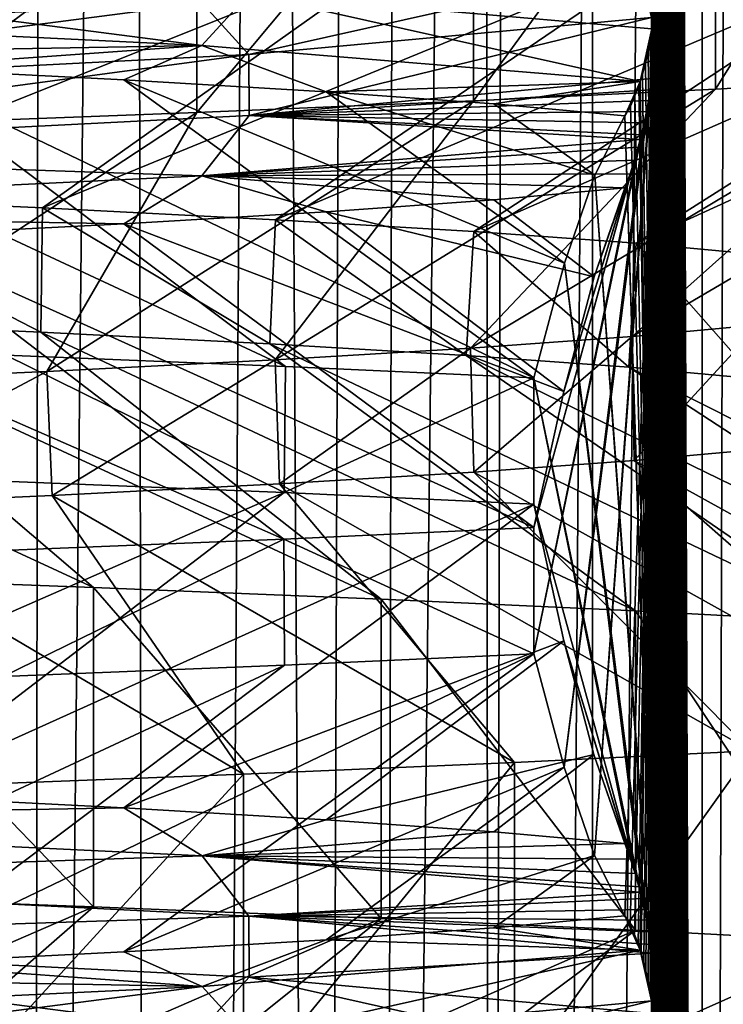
# Model space of a CAD drawing. Header units: millimetres. Extents: x -39 to 39, y -2 to 145.
# Tile 445 of 656: x 11.56 to 12.99, y 46.02 to 48.02. Entities that reach past the tile are written whole.
import ezdxf

# ---------------------------------------------------------------- set-up
doc = ezdxf.new("R2010")
doc.units = ezdxf.units.MM
doc.header["$LTSCALE"] = 65.185185
for name, color, linetype in [('12', 7, 'CONTINUOUS'), ('158', 7, 'CONTINUOUS'), ('159', 7, 'CONTINUOUS'), ('16', 7, 'CONTINUOUS'), ('178', 7, 'CONTINUOUS'), ('460', 7, 'CONTINUOUS'), ('49', 7, 'CONTINUOUS'), ('528', 7, 'CONTINUOUS'), ('529', 7, 'CONTINUOUS'), ('53', 7, 'CONTINUOUS'), ('621', 7, 'CONTINUOUS'), ('622', 7, 'CONTINUOUS'), ('623', 7, 'CONTINUOUS'), ('75', 7, 'CONTINUOUS'), ('83', 7, 'CONTINUOUS')]:
    doc.layers.add(name, color=color, linetype=linetype)

msp = doc.modelspace()

# ---------------------------------------------------------------- linework, layer by layer
at = {"layer": '12', "color": 7, "linetype": 'Continuous'}
for points in [[(11.6881, 121, 12.475), (10.8427, 121, 13.2165), (11.4562, 38.299, 12.2963), (11.6881, 121, 12.475)], [(11.216, 38.2987, -12.5158), (11.6796, 121, -12.483), (11.5869, 38.299, -12.1732), (11.216, 38.2987, -12.5158)], [(11.8202, 38.299, 11.9468), (11.6881, 121, 12.475), (11.4562, 38.299, 12.2963), (11.8202, 38.299, 11.9468)], [(11.6796, 121, -12.483), (12.475, 121, -11.6881), (11.5869, 38.299, -12.1732), (11.6796, 121, -12.483)], [(11.5869, 38.299, -12.1732), (12.475, 121, -11.6881), (11.9473, 38.299, -11.8197), (11.5869, 38.299, -12.1732)], [(12.483, 121, 11.6796), (11.6881, 121, 12.475), (12.1735, 38.299, 11.5866), (12.483, 121, 11.6796)], [(12.1735, 38.299, 11.5866), (11.6881, 121, 12.475), (11.8202, 38.299, 11.9468), (12.1735, 38.299, 11.5866)], [(11.9473, 38.299, -11.8197), (12.475, 121, -11.6881), (12.297, 38.299, -11.4554), (11.9473, 38.299, -11.8197)], [(12.5158, 38.2987, 11.216), (12.483, 121, 11.6796), (12.1735, 38.299, 11.5866), (12.5158, 38.2987, 11.216)], [(12.475, 121, -11.6881), (13.2165, 121, -10.8427), (12.297, 38.299, -11.4554), (12.475, 121, -11.6881)], [(12.297, 38.299, -11.4554), (13.2165, 121, -10.8427), (12.6355, 38.299, -11.0809), (12.297, 38.299, -11.4554)], [(12.6355, 38.299, -11.0809), (13.2165, 121, -10.8427), (12.9627, 38.299, -10.6964), (12.6355, 38.299, -11.0809)], [(12.9627, 38.299, -10.6964), (13.2165, 121, -10.8427), (13.2781, 38.299, -10.3022), (12.9627, 38.299, -10.6964)]]:
    msp.add_3dface(points, dxfattribs=at)
at = {"layer": '158', "color": 7, "linetype": 'Continuous'}
for points in [[(11.0748, 47.4082, -7.5438), (10.4857, 47.4318, -8.3432), (11.711, 46.8655, -8.2931), (11.0748, 47.4082, -7.5438)], [(11.711, 46.8655, -8.2931), (10.4857, 47.4318, -8.3432), (11.0598, 46.8893, -9.1435), (11.711, 46.8655, -8.2931)], [(11.604, 47.3846, -6.7013), (11.0748, 47.4082, -7.5438), (12.2969, 46.8418, -7.3965), (11.604, 47.3846, -6.7013)], [(12.2969, 46.8418, -7.3965), (11.0748, 47.4082, -7.5438), (11.711, 46.8655, -8.2931), (12.2969, 46.8418, -7.3965)], [(12.0698, 47.3609, -5.8207), (11.604, 47.3846, -6.7013), (12.8144, 46.818, -6.4587), (12.0698, 47.3609, -5.8207)], [(12.8144, 46.818, -6.4587), (11.604, 47.3846, -6.7013), (12.2969, 46.8418, -7.3965), (12.8144, 46.818, -6.4587)], [(12.4697, 47.3372, -4.9059), (12.0698, 47.3609, -5.8207), (13.2604, 46.7942, -5.4849), (12.4697, 47.3372, -4.9059)], [(13.2604, 46.7942, -5.4849), (12.0698, 47.3609, -5.8207), (12.8144, 46.818, -6.4587), (13.2604, 46.7942, -5.4849)], [(12.8005, 47.3134, -3.9633), (12.4697, 47.3372, -4.9059), (13.6326, 46.7705, -4.4806), (12.8005, 47.3134, -3.9633)], [(13.6326, 46.7705, -4.4806), (12.4697, 47.3372, -4.9059), (13.2604, 46.7942, -5.4849), (13.6326, 46.7705, -4.4806)], [(13.0593, 47.2898, -3.0023), (12.8005, 47.3134, -3.9633), (13.9288, 46.7467, -3.4512), (13.0593, 47.2898, -3.0023)], [(13.9288, 46.7467, -3.4512), (12.8005, 47.3134, -3.9633), (13.6326, 46.7705, -4.4806), (13.9288, 46.7467, -3.4512)], [(12.8113, 47.1232, 3.9281), (13.0676, 47.1468, 2.9661), (13.7923, 46.5803, 3.9618), (12.8113, 47.1232, 3.9281)], [(12.4853, 47.0996, 4.8659), (12.8113, 47.1232, 3.9281), (13.4583, 46.5566, 4.9795), (12.4853, 47.0996, 4.8659)], [(13.4583, 46.5566, 4.9795), (12.8113, 47.1232, 3.9281), (13.7923, 46.5803, 3.9618), (13.4583, 46.5566, 4.9795)], [(12.09, 47.0759, 5.7785), (12.4853, 47.0996, 4.8659), (13.0494, 46.5328, 5.9695), (12.09, 47.0759, 5.7785)], [(13.0494, 46.5328, 5.9695), (12.4853, 47.0996, 4.8659), (13.4583, 46.5566, 4.9795), (13.0494, 46.5328, 5.9695)], [(11.6272, 47.0523, 6.6609), (12.09, 47.0759, 5.7785), (12.5678, 46.5091, 6.9262), (11.6272, 47.0523, 6.6609)], [(12.5678, 46.5091, 6.9262), (12.09, 47.0759, 5.7785), (13.0494, 46.5328, 5.9695), (12.5678, 46.5091, 6.9262)], [(11.0951, 47.0284, 7.5139), (11.6272, 47.0523, 6.6609), (12.0162, 46.4853, 7.8443), (11.0951, 47.0284, 7.5139)], [(12.0162, 46.4853, 7.8443), (11.6272, 47.0523, 6.6609), (12.5678, 46.5091, 6.9262), (12.0162, 46.4853, 7.8443)], [(11.3977, 46.4615, 8.7187), (11.0951, 47.0284, 7.5139), (12.0162, 46.4853, 7.8443), (11.3977, 46.4615, 8.7187)]]:
    msp.add_3dface(points, dxfattribs=at)
at = {"layer": '159', "color": 7, "linetype": 'Continuous'}
for points in [[(10.465, 47.6856, -8.3692), (11.8092, 48.2117, -8.1526), (11.1682, 48.2355, -9.0107), (10.465, 47.6856, -8.3692)], [(10.465, 47.6856, -8.3692), (11.0669, 47.6616, -7.5554), (11.8092, 48.2117, -8.1526), (10.465, 47.6856, -8.3692)], [(11.0669, 47.6616, -7.5554), (12.3844, 48.1879, -7.2491), (11.8092, 48.2117, -8.1526), (11.0669, 47.6616, -7.5554)], [(11.0669, 47.6616, -7.5554), (11.6078, 47.6374, -6.6947), (12.3844, 48.1879, -7.2491), (11.0669, 47.6616, -7.5554)], [(11.6078, 47.6374, -6.6947), (12.8906, 48.1642, -6.3051), (12.3844, 48.1879, -7.2491), (11.6078, 47.6374, -6.6947)], [(11.6078, 47.6374, -6.6947), (12.0819, 47.6133, -5.7956), (12.8906, 48.1642, -6.3051), (11.6078, 47.6374, -6.6947)], [(12.0819, 47.6133, -5.7956), (13.325, 48.1404, -5.3261), (12.8906, 48.1642, -6.3051), (12.0819, 47.6133, -5.7956)], [(12.0819, 47.6133, -5.7956), (12.4849, 47.5892, -4.867), (13.325, 48.1404, -5.3261), (12.0819, 47.6133, -5.7956)], [(12.4849, 47.5892, -4.867), (13.6851, 48.1167, -4.3174), (13.325, 48.1404, -5.3261), (12.4849, 47.5892, -4.867)], [(12.4849, 47.5892, -4.867), (12.8155, 47.5653, -3.9144), (13.6851, 48.1167, -4.3174), (12.4849, 47.5892, -4.867)], [(12.8155, 47.5653, -3.9144), (13.969, 48.0929, -3.2846), (13.6851, 48.1167, -4.3174), (12.8155, 47.5653, -3.9144)], [(12.8155, 47.5653, -3.9144), (13.0718, 47.5415, -2.9476), (13.969, 48.0929, -3.2846), (12.8155, 47.5653, -3.9144)], [(13.0653, 47.3996, 2.9761), (12.8076, 47.3759, 3.9403), (13.7439, 47.9265, 4.1263), (13.0653, 47.3996, 2.9761)], [(12.8076, 47.3759, 3.9403), (13.3979, 47.9028, 5.1399), (13.7439, 47.9265, 4.1263), (12.8076, 47.3759, 3.9403)], [(12.8076, 47.3759, 3.9403), (12.4786, 47.3522, 4.883), (13.3979, 47.9028, 5.1399), (12.8076, 47.3759, 3.9403)], [(12.4786, 47.3522, 4.883), (12.9772, 47.879, 6.125), (13.3979, 47.9028, 5.1399), (12.4786, 47.3522, 4.883)], [(12.4786, 47.3522, 4.883), (12.0811, 47.3285, 5.7972), (12.9772, 47.879, 6.125), (12.4786, 47.3522, 4.883)], [(12.0811, 47.3285, 5.7972), (12.4842, 47.8552, 7.0758), (12.9772, 47.879, 6.125), (12.0811, 47.3285, 5.7972)], [(12.0811, 47.3285, 5.7972), (11.6163, 47.3048, 6.68), (12.4842, 47.8552, 7.0758), (12.0811, 47.3285, 5.7972)], [(11.6163, 47.3048, 6.68), (11.9216, 47.8315, 7.9873), (12.4842, 47.8552, 7.0758), (11.6163, 47.3048, 6.68)], [(11.6163, 47.3048, 6.68), (11.0828, 47.2809, 7.532), (11.9216, 47.8315, 7.9873), (11.6163, 47.3048, 6.68)], [(11.0828, 47.2809, 7.532), (11.2927, 47.8077, 8.8543), (11.9216, 47.8315, 7.9873), (11.0828, 47.2809, 7.532)], [(10.4857, 45.6848, -8.3432), (11.711, 46.2155, -8.2931), (11.0598, 46.2393, -9.1435), (10.4857, 45.6848, -8.3432)], [(10.4857, 45.6848, -8.3432), (11.0748, 45.6612, -7.5438), (11.711, 46.2155, -8.2931), (10.4857, 45.6848, -8.3432)], [(11.0748, 45.6612, -7.5438), (12.2969, 46.1918, -7.3965), (11.711, 46.2155, -8.2931), (11.0748, 45.6612, -7.5438)], [(11.0748, 45.6612, -7.5438), (11.604, 45.6376, -6.7013), (12.2969, 46.1918, -7.3965), (11.0748, 45.6612, -7.5438)], [(11.604, 45.6376, -6.7013), (12.8144, 46.168, -6.4587), (12.2969, 46.1918, -7.3965), (11.604, 45.6376, -6.7013)], [(11.604, 45.6376, -6.7013), (12.0698, 45.6139, -5.8207), (12.8144, 46.168, -6.4587), (11.604, 45.6376, -6.7013)], [(12.0698, 45.6139, -5.8207), (13.2604, 46.1442, -5.4849), (12.8144, 46.168, -6.4587), (12.0698, 45.6139, -5.8207)], [(12.0698, 45.6139, -5.8207), (12.4697, 45.5902, -4.9059), (13.2604, 46.1442, -5.4849), (12.0698, 45.6139, -5.8207)], [(12.4697, 45.5902, -4.9059), (13.6326, 46.1205, -4.4806), (13.2604, 46.1442, -5.4849), (12.4697, 45.5902, -4.9059)], [(12.4697, 45.5902, -4.9059), (12.8005, 45.5665, -3.9633), (13.6326, 46.1205, -4.4806), (12.4697, 45.5902, -4.9059)], [(12.8005, 45.5665, -3.9633), (13.9288, 46.0967, -3.4512), (13.6326, 46.1205, -4.4806), (12.8005, 45.5665, -3.9633)], [(12.8005, 45.5665, -3.9633), (13.0593, 45.5428, -3.0023), (13.9288, 46.0967, -3.4512), (12.8005, 45.5665, -3.9633)]]:
    msp.add_3dface(points, dxfattribs=at)
at = {"layer": '16', "color": 7, "linetype": 'Continuous'}
for points in [[(11.6078, 47.6374, -6.6947), (11.0669, 47.6616, -7.5554), (11.604, 47.3846, -6.7013), (11.6078, 47.6374, -6.6947)], [(11.604, 47.3846, -6.7013), (11.0669, 47.6616, -7.5554), (11.0748, 47.4082, -7.5438), (11.604, 47.3846, -6.7013)], [(12.0698, 47.3609, -5.8207), (11.6078, 47.6374, -6.6947), (11.604, 47.3846, -6.7013), (12.0698, 47.3609, -5.8207)], [(12.0819, 47.6133, -5.7956), (11.6078, 47.6374, -6.6947), (12.0698, 47.3609, -5.8207), (12.0819, 47.6133, -5.7956)], [(12.4697, 47.3372, -4.9059), (12.0819, 47.6133, -5.7956), (12.0698, 47.3609, -5.8207), (12.4697, 47.3372, -4.9059)], [(12.4849, 47.5892, -4.867), (12.0819, 47.6133, -5.7956), (12.4697, 47.3372, -4.9059), (12.4849, 47.5892, -4.867)], [(12.8005, 47.3134, -3.9633), (12.4849, 47.5892, -4.867), (12.4697, 47.3372, -4.9059), (12.8005, 47.3134, -3.9633)], [(12.8155, 47.5653, -3.9144), (12.4849, 47.5892, -4.867), (12.8005, 47.3134, -3.9633), (12.8155, 47.5653, -3.9144)], [(13.0593, 47.2898, -3.0023), (12.8155, 47.5653, -3.9144), (12.8005, 47.3134, -3.9633), (13.0593, 47.2898, -3.0023)], [(13.0718, 47.5415, -2.9476), (12.8155, 47.5653, -3.9144), (13.0593, 47.2898, -3.0023), (13.0718, 47.5415, -2.9476)], [(12.8076, 47.3759, 3.9403), (13.0653, 47.3996, 2.9761), (12.8113, 47.1232, 3.9281), (12.8076, 47.3759, 3.9403)], [(12.8113, 47.1232, 3.9281), (13.0653, 47.3996, 2.9761), (13.0676, 47.1468, 2.9661), (12.8113, 47.1232, 3.9281)], [(12.4786, 47.3522, 4.883), (12.8076, 47.3759, 3.9403), (12.4853, 47.0996, 4.8659), (12.4786, 47.3522, 4.883)], [(12.4853, 47.0996, 4.8659), (12.8076, 47.3759, 3.9403), (12.8113, 47.1232, 3.9281), (12.4853, 47.0996, 4.8659)], [(12.0811, 47.3285, 5.7972), (12.4786, 47.3522, 4.883), (12.09, 47.0759, 5.7785), (12.0811, 47.3285, 5.7972)], [(12.09, 47.0759, 5.7785), (12.4786, 47.3522, 4.883), (12.4853, 47.0996, 4.8659), (12.09, 47.0759, 5.7785)], [(11.6163, 47.3048, 6.68), (12.0811, 47.3285, 5.7972), (11.6272, 47.0523, 6.6609), (11.6163, 47.3048, 6.68)], [(11.6272, 47.0523, 6.6609), (12.0811, 47.3285, 5.7972), (12.09, 47.0759, 5.7785), (11.6272, 47.0523, 6.6609)], [(11.0828, 47.2809, 7.532), (11.6163, 47.3048, 6.68), (11.0951, 47.0284, 7.5139), (11.0828, 47.2809, 7.532)], [(11.0951, 47.0284, 7.5139), (11.6163, 47.3048, 6.68), (11.6272, 47.0523, 6.6609), (11.0951, 47.0284, 7.5139)]]:
    msp.add_3dface(points, dxfattribs=at)
at = {"layer": '178', "color": 7, "linetype": 'Continuous'}
for points in [[(12.9772, 48.529, 6.125), (13.3979, 48.5528, 5.1399), (12.9772, 47.879, 6.125), (12.9772, 48.529, 6.125)], [(12.9772, 47.879, 6.125), (13.3979, 48.5528, 5.1399), (13.3979, 47.9028, 5.1399), (12.9772, 47.879, 6.125)], [(12.4842, 48.5052, 7.0758), (12.9772, 48.529, 6.125), (12.4842, 47.8552, 7.0758), (12.4842, 48.5052, 7.0758)], [(12.4842, 47.8552, 7.0758), (12.9772, 48.529, 6.125), (12.9772, 47.879, 6.125), (12.4842, 47.8552, 7.0758)], [(11.9216, 48.4815, 7.9873), (12.4842, 48.5052, 7.0758), (11.9216, 47.8315, 7.9873), (11.9216, 48.4815, 7.9873)], [(11.9216, 47.8315, 7.9873), (12.4842, 48.5052, 7.0758), (12.4842, 47.8552, 7.0758), (11.9216, 47.8315, 7.9873)], [(11.2927, 48.4577, 8.8543), (11.9216, 48.4815, 7.9873), (11.2927, 47.8077, 8.8543), (11.2927, 48.4577, 8.8543)], [(11.2927, 47.8077, 8.8543), (11.9216, 48.4815, 7.9873), (11.9216, 47.8315, 7.9873), (11.2927, 47.8077, 8.8543)], [(11.711, 46.8655, -8.2931), (11.0598, 46.8893, -9.1435), (11.711, 46.2155, -8.2931), (11.711, 46.8655, -8.2931)], [(11.711, 46.2155, -8.2931), (11.0598, 46.8893, -9.1435), (11.0598, 46.2393, -9.1435), (11.711, 46.2155, -8.2931)], [(12.2969, 46.8418, -7.3965), (11.711, 46.8655, -8.2931), (12.2969, 46.1918, -7.3965), (12.2969, 46.8418, -7.3965)], [(12.2969, 46.1918, -7.3965), (11.711, 46.8655, -8.2931), (11.711, 46.2155, -8.2931), (12.2969, 46.1918, -7.3965)], [(12.8144, 46.818, -6.4587), (12.2969, 46.8418, -7.3965), (12.8144, 46.168, -6.4587), (12.8144, 46.818, -6.4587)], [(12.8144, 46.168, -6.4587), (12.2969, 46.8418, -7.3965), (12.2969, 46.1918, -7.3965), (12.8144, 46.168, -6.4587)], [(13.2604, 46.7942, -5.4849), (12.8144, 46.818, -6.4587), (13.2604, 46.1442, -5.4849), (13.2604, 46.7942, -5.4849)], [(13.2604, 46.1442, -5.4849), (12.8144, 46.818, -6.4587), (12.8144, 46.168, -6.4587), (13.2604, 46.1442, -5.4849)], [(12.5678, 46.5091, 6.9262), (13.0494, 46.5328, 5.9695), (12.5678, 45.8591, 6.9262), (12.5678, 46.5091, 6.9262)], [(12.5678, 45.8591, 6.9262), (13.0494, 46.5328, 5.9695), (13.0494, 45.8828, 5.9695), (12.5678, 45.8591, 6.9262)], [(12.0162, 46.4853, 7.8443), (12.5678, 46.5091, 6.9262), (12.0162, 45.8353, 7.8443), (12.0162, 46.4853, 7.8443)], [(12.0162, 45.8353, 7.8443), (12.5678, 46.5091, 6.9262), (12.5678, 45.8591, 6.9262), (12.0162, 45.8353, 7.8443)], [(11.3977, 46.4615, 8.7187), (12.0162, 46.4853, 7.8443), (11.3977, 45.8115, 8.7187), (11.3977, 46.4615, 8.7187)], [(11.3977, 45.8115, 8.7187), (12.0162, 46.4853, 7.8443), (12.0162, 45.8353, 7.8443), (11.3977, 45.8115, 8.7187)]]:
    msp.add_3dface(points, dxfattribs=at)
at = {"layer": '460', "linetype": 'Continuous'}
for points in [[(11.526, 47.0813, -8.2941), (11.5327, 47.3375, -8.2848), (12.0989, 47.0582, -7.4335), (11.526, 47.0813, -8.2941)], [(11.5327, 47.3375, -8.2848), (12.1018, 47.3144, -7.4287), (12.0989, 47.0582, -7.4335), (11.5327, 47.3375, -8.2848)], [(12.1018, 47.3144, -7.4287), (12.6076, 47.2914, -6.5337), (12.0989, 47.0582, -7.4335), (12.1018, 47.3144, -7.4287)], [(12.6076, 47.2914, -6.5337), (12.6076, 47.035, -6.5337), (12.0989, 47.0582, -7.4335), (12.6076, 47.2914, -6.5337)], [(12.6076, 46.987, 6.5337), (12.0986, 46.9638, 7.4339), (12.6076, 46.7306, 6.5337), (12.6076, 46.987, 6.5337)], [(12.0986, 46.9638, 7.4339), (11.5254, 46.9406, 8.2949), (11.5275, 46.6843, 8.292), (12.0986, 46.9638, 7.4339)], [(12.0997, 46.7075, 7.4322), (12.0986, 46.9638, 7.4339), (11.5275, 46.6843, 8.292), (12.0997, 46.7075, 7.4322)], [(12.6076, 46.7306, 6.5337), (12.0986, 46.9638, 7.4339), (12.0997, 46.7075, 7.4322), (12.6076, 46.7306, 6.5337)]]:
    msp.add_3dface(points, dxfattribs=at)
at = {"layer": '49', "color": 7, "linetype": 'Continuous'}
msp.add_3dface([(11.0473, 121, -13.4658), (11.9001, 121, -12.7184), (11.4143, 38.2987, -12.7276), (11.0473, 121, -13.4658)], dxfattribs=at)
at = {"layer": '528', "linetype": 'Continuous'}
for points in [[(12.8475, 38.0187, 1.9567), (12.95, 67), (12.8436, 38.046, 2.0295), (12.8475, 38.0187, 1.9567)], [(12.8436, 38.046, 2.0295), (12.95, 67), (12.8503, 39.9766, 1.9023), (12.8436, 38.046, 2.0295)], [(12.8474, 44.0192, 1.958), (12.95, 67), (12.8438, 44.0451, 2.0267), (12.8474, 44.0192, 1.958)], [(12.8438, 44.0451, 2.0267), (12.95, 67), (12.8503, 45.9766, 1.9023), (12.8438, 44.0451, 2.0267)], [(12.8467, 40.0248, 1.9707), (12.95, 67), (12.8442, 40.0424, 2.0183), (12.8467, 40.0248, 1.9707)], [(12.8442, 40.0424, 2.0183), (12.95, 67), (12.8503, 41.9766, 1.9023), (12.8442, 40.0424, 2.0183)], [(12.8467, 42.0248, 1.9707), (12.95, 67), (12.8442, 42.0424, 2.0183), (12.8467, 42.0248, 1.9707)], [(12.8442, 42.0424, 2.0183), (12.95, 67), (12.8501, 43.9849, 1.907), (12.8442, 42.0424, 2.0183)], [(12.8467, 46.0248, 1.9707), (12.95, 67), (12.8442, 46.0424, 2.0183), (12.8467, 46.0248, 1.9707)], [(12.8442, 46.0424, 2.0183), (12.95, 67), (12.8503, 47.9766, 1.9023), (12.8442, 46.0424, 2.0183)], [(12.8478, 40.0153, 1.9499), (12.95, 67), (12.8467, 40.0248, 1.9707), (12.8478, 40.0153, 1.9499)], [(12.8478, 42.0153, 1.9499), (12.95, 67), (12.8467, 42.0248, 1.9707), (12.8478, 42.0153, 1.9499)], [(12.8478, 46.0153, 1.9499), (12.95, 67), (12.8467, 46.0248, 1.9707), (12.8478, 46.0153, 1.9499)], [(12.8478, 48.0153, 1.9499), (12.95, 67), (12.8467, 48.0248, 1.9707), (12.8478, 48.0153, 1.9499)], [(12.8501, 43.9849, 1.907), (12.95, 67), (12.8474, 44.0192, 1.958), (12.8501, 43.9849, 1.907)], [(12.95, 38), (12.95, 67), (12.8475, 38.0187, 1.9567), (12.95, 38)], [(12.8503, 39.9766, 1.9023), (12.95, 67), (12.8478, 40.0153, 1.9499), (12.8503, 39.9766, 1.9023)], [(12.8503, 41.9766, 1.9023), (12.95, 67), (12.8478, 42.0153, 1.9499), (12.8503, 41.9766, 1.9023)], [(12.8503, 45.9766, 1.9023), (12.95, 67), (12.8478, 46.0153, 1.9499), (12.8503, 45.9766, 1.9023)], [(12.8503, 47.9766, 1.9023), (12.95, 67), (12.8478, 48.0153, 1.9499), (12.8503, 47.9766, 1.9023)], [(12.8194, 46.1403, 2.4914), (12.8238, 46.1273, 2.4074), (12.8503, 47.9766, 1.9023), (12.8194, 46.1403, 2.4914)], [(12.8495, 47.9313, 1.9186), (12.8194, 46.1403, 2.4914), (12.8503, 47.9766, 1.9023), (12.8495, 47.9313, 1.9186)], [(12.8238, 46.1273, 2.4074), (12.8255, 46.1219, 2.3749), (12.8503, 47.9766, 1.9023), (12.8238, 46.1273, 2.4074)], [(12.8255, 46.1219, 2.3749), (12.8308, 46.1041, 2.2745), (12.8503, 47.9766, 1.9023), (12.8255, 46.1219, 2.3749)], [(12.8308, 46.1041, 2.2745), (12.8355, 46.0857, 2.184), (12.8503, 47.9766, 1.9023), (12.8308, 46.1041, 2.2745)], [(12.8355, 46.0857, 2.184), (12.8401, 46.0654, 2.0979), (12.8503, 47.9766, 1.9023), (12.8355, 46.0857, 2.184)], [(12.8401, 46.0654, 2.0979), (12.8442, 46.0424, 2.0183), (12.8503, 47.9766, 1.9023), (12.8401, 46.0654, 2.0979)], [(12.7307, 46.3204, 4.1854), (12.7927, 46.1975, 3.001), (12.8495, 47.9313, 1.9186), (12.7307, 46.3204, 4.1854)], [(12.8467, 47.9004, 1.9703), (12.7307, 46.3204, 4.1854), (12.8495, 47.9313, 1.9186), (12.8467, 47.9004, 1.9703)], [(12.7927, 46.1975, 3.001), (12.8034, 46.1788, 2.798), (12.8495, 47.9313, 1.9186), (12.7927, 46.1975, 3.001)], [(12.8034, 46.1788, 2.798), (12.8122, 46.1593, 2.6303), (12.8495, 47.9313, 1.9186), (12.8034, 46.1788, 2.798)], [(12.8122, 46.1593, 2.6303), (12.8194, 46.1403, 2.4914), (12.8495, 47.9313, 1.9186), (12.8122, 46.1593, 2.6303)], [(12.8438, 47.8776, 2.0257), (12.7307, 46.3204, 4.1854), (12.8467, 47.9004, 1.9703), (12.8438, 47.8776, 2.0257)], [(12.6689, 46.4998, 5.3634), (12.7307, 46.3204, 4.1854), (12.8438, 47.8776, 2.0257), (12.6689, 46.4998, 5.3634)], [(12.8404, 47.8554, 2.0917), (12.6689, 46.4998, 5.3634), (12.8438, 47.8776, 2.0257), (12.8404, 47.8554, 2.0917)], [(12.8364, 47.8332, 2.1685), (12.6689, 46.4998, 5.3634), (12.8404, 47.8554, 2.0917), (12.8364, 47.8332, 2.1685)], [(12.8316, 47.8101, 2.2583), (12.6689, 46.4998, 5.3634), (12.8364, 47.8332, 2.1685), (12.8316, 47.8101, 2.2583)], [(12.6076, 46.7306, 6.5337), (12.6689, 46.4998, 5.3634), (12.8316, 47.8101, 2.2583), (12.6076, 46.7306, 6.5337)], [(12.8261, 47.786, 2.3635), (12.6076, 46.7306, 6.5337), (12.8316, 47.8101, 2.2583), (12.8261, 47.786, 2.3635)], [(12.8237, 47.7762, 2.4091), (12.6076, 46.7306, 6.5337), (12.8261, 47.786, 2.3635), (12.8237, 47.7762, 2.4091)], [(12.8197, 47.7607, 2.4856), (12.6076, 46.7306, 6.5337), (12.8237, 47.7762, 2.4091), (12.8197, 47.7607, 2.4856)], [(12.6076, 46.987, 6.5337), (12.6076, 46.7306, 6.5337), (12.8197, 47.7607, 2.4856), (12.6076, 46.987, 6.5337)], [(12.8123, 47.7342, 2.628), (12.6076, 46.987, 6.5337), (12.8197, 47.7607, 2.4856), (12.8123, 47.7342, 2.628)], [(12.6681, 47.264, 5.3784), (12.6076, 46.987, 6.5337), (12.8123, 47.7342, 2.628), (12.6681, 47.264, 5.3784)], [(12.8034, 47.7063, 2.7974), (12.6681, 47.264, 5.3784), (12.8123, 47.7342, 2.628), (12.8034, 47.7063, 2.7974)], [(12.7301, 47.4974, 4.1966), (12.6681, 47.264, 5.3784), (12.8034, 47.7063, 2.7974), (12.7301, 47.4974, 4.1966)], [(12.7927, 47.6778, 3.001), (12.7301, 47.4974, 4.1966), (12.8034, 47.7063, 2.7974), (12.7927, 47.6778, 3.001)]]:
    msp.add_3dface(points, dxfattribs=at)
at = {"layer": '529', "linetype": 'Continuous'}
for points in [[(12.8452, 67, -2.0005), (12.95, 67), (12.95, 38), (12.8452, 67, -2.0005)], [(12.8452, 67, -2.0005), (12.95, 38), (12.85, 64.0799, -1.9079), (12.8452, 67, -2.0005)], [(12.85, 64.0799, -1.9079), (12.95, 38), (12.8499, 64.0335, -1.9103), (12.85, 64.0799, -1.9079)], [(12.8499, 64.0335, -1.9103), (12.95, 38), (12.8473, 64.0017, -1.9603), (12.8499, 64.0335, -1.9103)], [(12.8473, 64.0017, -1.9603), (12.95, 38), (12.844, 63.9781, -2.023), (12.8473, 64.0017, -1.9603)], [(12.844, 63.9781, -2.023), (12.95, 38), (12.8501, 62.0769, -1.9058), (12.844, 63.9781, -2.023)], [(12.8501, 62.0769, -1.9058), (12.95, 38), (12.8497, 62.0307, -1.913), (12.8501, 62.0769, -1.9058)], [(12.8497, 62.0307, -1.913), (12.95, 38), (12.8471, 62, -1.9643), (12.8497, 62.0307, -1.913)], [(12.8471, 62, -1.9643), (12.95, 38), (12.8437, 61.9765, -2.0279), (12.8471, 62, -1.9643)], [(12.8437, 61.9765, -2.0279), (12.95, 38), (12.85, 60.0799, -1.9079), (12.8437, 61.9765, -2.0279)], [(12.85, 60.0799, -1.9079), (12.95, 38), (12.8499, 60.0335, -1.9103), (12.85, 60.0799, -1.9079)], [(12.8499, 60.0335, -1.9103), (12.95, 38), (12.8473, 60.0017, -1.9603), (12.8499, 60.0335, -1.9103)], [(12.8473, 60.0017, -1.9603), (12.95, 38), (12.844, 59.978, -2.023), (12.8473, 60.0017, -1.9603)], [(12.844, 59.978, -2.023), (12.95, 38), (12.85, 58.0799, -1.9079), (12.844, 59.978, -2.023)], [(12.85, 58.0799, -1.9079), (12.95, 38), (12.8499, 58.0335, -1.9103), (12.85, 58.0799, -1.9079)], [(12.8499, 58.0335, -1.9103), (12.95, 38), (12.8473, 58.0017, -1.9603), (12.8499, 58.0335, -1.9103)], [(12.8473, 58.0017, -1.9603), (12.95, 38), (12.844, 57.9781, -2.023), (12.8473, 58.0017, -1.9603)], [(12.844, 57.9781, -2.023), (12.95, 38), (12.8503, 56.0703, -1.9018), (12.844, 57.9781, -2.023)], [(12.8503, 56.0703, -1.9018), (12.95, 38), (12.8493, 56.0241, -1.9209), (12.8503, 56.0703, -1.9018)], [(12.8493, 56.0241, -1.9209), (12.95, 38), (12.8467, 55.9969, -1.9713), (12.8493, 56.0241, -1.9209)], [(12.8467, 55.9969, -1.9713), (12.95, 38), (12.8425, 55.9695, -2.0508), (12.8467, 55.9969, -1.9713)], [(12.8425, 55.9695, -2.0508), (12.95, 38), (12.85, 54.0799, -1.9079), (12.8425, 55.9695, -2.0508)], [(12.85, 54.0799, -1.9079), (12.95, 38), (12.8499, 54.0335, -1.9103), (12.85, 54.0799, -1.9079)], [(12.8499, 54.0335, -1.9103), (12.95, 38), (12.8473, 54.0017, -1.9603), (12.8499, 54.0335, -1.9103)], [(12.8473, 54.0017, -1.9603), (12.95, 38), (12.844, 53.9781, -2.023), (12.8473, 54.0017, -1.9603)], [(12.844, 53.9781, -2.023), (12.95, 38), (12.8398, 53.9555, -2.1022), (12.844, 53.9781, -2.023)], [(12.8398, 53.9555, -2.1022), (12.95, 38), (12.85, 52.0799, -1.9079), (12.8398, 53.9555, -2.1022)], [(12.85, 52.0799, -1.9079), (12.95, 38), (12.8499, 52.0335, -1.9103), (12.85, 52.0799, -1.9079)], [(12.8499, 52.0335, -1.9103), (12.95, 38), (12.8473, 52.0017, -1.9603), (12.8499, 52.0335, -1.9103)], [(12.8473, 52.0017, -1.9603), (12.95, 38), (12.844, 51.978, -2.023), (12.8473, 52.0017, -1.9603)], [(12.844, 51.978, -2.023), (12.95, 38), (12.8398, 51.9555, -2.1022), (12.844, 51.978, -2.023)], [(12.8398, 51.9555, -2.1022), (12.95, 38), (12.85, 50.0799, -1.9079), (12.8398, 51.9555, -2.1022)], [(12.85, 50.0799, -1.9079), (12.95, 38), (12.8499, 50.0335, -1.9103), (12.85, 50.0799, -1.9079)], [(12.8499, 50.0335, -1.9103), (12.95, 38), (12.8473, 50.0017, -1.9603), (12.8499, 50.0335, -1.9103)], [(12.8473, 50.0017, -1.9603), (12.95, 38), (12.844, 49.9781, -2.023), (12.8473, 50.0017, -1.9603)], [(12.844, 49.9781, -2.023), (12.95, 38), (12.8398, 49.9555, -2.1022), (12.844, 49.9781, -2.023)], [(12.8398, 49.9555, -2.1022), (12.95, 38), (12.8346, 49.9325, -2.2017), (12.8398, 49.9555, -2.1022)], [(12.8346, 49.9325, -2.2017), (12.95, 38), (12.85, 48.0799, -1.9079), (12.8346, 49.9325, -2.2017)], [(12.85, 48.0799, -1.9079), (12.95, 38), (12.8499, 48.0335, -1.9103), (12.85, 48.0799, -1.9079)], [(12.8499, 48.0335, -1.9103), (12.95, 38), (12.8473, 48.0017, -1.9603), (12.8499, 48.0335, -1.9103)], [(12.8473, 48.0017, -1.9603), (12.95, 38), (12.844, 47.9781, -2.023), (12.8473, 48.0017, -1.9603)], [(12.844, 47.9781, -2.023), (12.95, 38), (12.8398, 47.9555, -2.1022), (12.844, 47.9781, -2.023)], [(12.8398, 47.9555, -2.1022), (12.95, 38), (12.8346, 47.9325, -2.2017), (12.8398, 47.9555, -2.1022)], [(12.8346, 47.9325, -2.2017), (12.95, 38), (12.8283, 47.9091, -2.3228), (12.8346, 47.9325, -2.2017)], [(12.8237, 47.8943, -2.4099), (12.8283, 47.9091, -2.3228), (12.8502, 46.0751, -1.9044), (12.8237, 47.8943, -2.4099)], [(12.8283, 47.9091, -2.3228), (12.95, 38), (12.8502, 46.0751, -1.9044), (12.8283, 47.9091, -2.3228)], [(12.8131, 47.8649, -2.613), (12.821, 47.8863, -2.4612), (12.8502, 46.0751, -1.9044), (12.8131, 47.8649, -2.613)], [(12.821, 47.8863, -2.4612), (12.8237, 47.8943, -2.4099), (12.8502, 46.0751, -1.9044), (12.821, 47.8863, -2.4612)], [(12.8039, 47.8442, -2.7882), (12.8131, 47.8649, -2.613), (12.8502, 46.0751, -1.9044), (12.8039, 47.8442, -2.7882)], [(12.7927, 47.8245, -3.001), (12.8039, 47.8442, -2.7882), (12.8502, 46.0751, -1.9044), (12.7927, 47.8245, -3.001)], [(12.7315, 47.7036, -4.1702), (12.7927, 47.8245, -3.001), (12.8478, 46.1109, -1.9492), (12.7315, 47.7036, -4.1702)], [(12.8478, 46.1109, -1.9492), (12.7927, 47.8245, -3.001), (12.8502, 46.0751, -1.9044), (12.8478, 46.1109, -1.9492)], [(12.6697, 47.5248, -5.3485), (12.7315, 47.7036, -4.1702), (12.8446, 46.1391, -2.0116), (12.6697, 47.5248, -5.3485)], [(12.8446, 46.1391, -2.0116), (12.7315, 47.7036, -4.1702), (12.8467, 46.1216, -1.9703), (12.8446, 46.1391, -2.0116)], [(12.8467, 46.1216, -1.9703), (12.7315, 47.7036, -4.1702), (12.8478, 46.1109, -1.9492), (12.8467, 46.1216, -1.9703)], [(12.6076, 47.2914, -6.5337), (12.6697, 47.5248, -5.3485), (12.832, 46.2104, -2.2523), (12.6076, 47.2914, -6.5337)], [(12.832, 46.2104, -2.2523), (12.6697, 47.5248, -5.3485), (12.8364, 46.1885, -2.1674), (12.832, 46.2104, -2.2523)], [(12.8364, 46.1885, -2.1674), (12.6697, 47.5248, -5.3485), (12.8407, 46.1648, -2.086), (12.8364, 46.1885, -2.1674)], [(12.8407, 46.1648, -2.086), (12.6697, 47.5248, -5.3485), (12.8446, 46.1391, -2.0116), (12.8407, 46.1648, -2.086)], [(12.821, 46.2565, -2.4615), (12.8136, 46.2833, -2.6026), (12.6076, 47.2914, -6.5337), (12.821, 46.2565, -2.4615)], [(12.6076, 47.035, -6.5337), (12.6076, 47.2914, -6.5337), (12.8136, 46.2833, -2.6026), (12.6076, 47.035, -6.5337)], [(12.821, 46.2565, -2.4615), (12.6076, 47.2914, -6.5337), (12.8239, 46.2453, -2.4066), (12.821, 46.2565, -2.4615)], [(12.8239, 46.2453, -2.4066), (12.6076, 47.2914, -6.5337), (12.827, 46.2325, -2.3476), (12.8239, 46.2453, -2.4066)], [(12.827, 46.2325, -2.3476), (12.6076, 47.2914, -6.5337), (12.832, 46.2104, -2.2523), (12.827, 46.2325, -2.3476)], [(12.6685, 46.7567, -5.3722), (12.6076, 47.035, -6.5337), (12.8136, 46.2833, -2.6026), (12.6685, 46.7567, -5.3722)], [(12.7297, 46.5257, -4.2031), (12.6685, 46.7567, -5.3722), (12.8043, 46.3129, -2.7795), (12.7297, 46.5257, -4.2031)], [(12.8043, 46.3129, -2.7795), (12.6685, 46.7567, -5.3722), (12.8136, 46.2833, -2.6026), (12.8043, 46.3129, -2.7795)], [(12.7927, 46.3442, -3.001), (12.7297, 46.5257, -4.2031), (12.8043, 46.3129, -2.7795), (12.7927, 46.3442, -3.001)], [(12.8502, 46.0751, -1.9044), (12.95, 38), (12.8496, 46.0286, -1.9152), (12.8502, 46.0751, -1.9044)], [(12.8496, 46.0286, -1.9152), (12.95, 38), (12.8469, 45.9985, -1.9676), (12.8496, 46.0286, -1.9152)]]:
    msp.add_3dface(points, dxfattribs=at)
at = {"layer": '53', "color": 7, "linetype": 'Continuous'}
for points in [[(13.4658, 121, 11.0473), (12.7184, 121, 11.9001), (12.7276, 38.2987, 11.4143), (13.4658, 121, 11.0473)], [(13.4658, 121, 11.0473), (12.7276, 38.2987, 11.4143), (13.2928, 38.2988, 10.7509), (13.4658, 121, 11.0473)]]:
    msp.add_3dface(points, dxfattribs=at)
at = {"layer": '621', "linetype": 'Continuous'}
for points in [[(11.526, 47.0813, -8.2941), (12.0989, 47.0582, -7.4335), (10.7447, 46.4661, -7.5639), (11.526, 47.0813, -8.2941)], [(10.7447, 46.4661, -7.5639), (12.0989, 47.0582, -7.4335), (11.2919, 46.4417, -6.7195), (10.7447, 46.4661, -7.5639)], [(12.0989, 47.0582, -7.4335), (12.6076, 47.035, -6.5337), (11.2919, 46.4417, -6.7195), (12.0989, 47.0582, -7.4335)], [(11.2919, 46.4417, -6.7195), (12.6076, 47.035, -6.5337), (11.773, 46.4173, -5.8358), (11.2919, 46.4417, -6.7195)], [(12.6076, 47.035, -6.5337), (12.6685, 46.7567, -5.3722), (11.773, 46.4173, -5.8358), (12.6076, 47.035, -6.5337)], [(11.773, 46.4173, -5.8358), (12.6685, 46.7567, -5.3722), (12.185, 46.3929, -4.9178), (11.773, 46.4173, -5.8358)], [(12.6685, 46.7567, -5.3722), (12.7297, 46.5257, -4.2031), (12.185, 46.3929, -4.9178), (12.6685, 46.7567, -5.3722)], [(12.6076, 46.7306, 6.5337), (12.0997, 46.7075, 7.4322), (11.2919, 46.0999, 6.7195), (12.6076, 46.7306, 6.5337)], [(11.773, 46.1243, 5.8358), (12.6076, 46.7306, 6.5337), (11.2919, 46.0999, 6.7195), (11.773, 46.1243, 5.8358)], [(12.6689, 46.4998, 5.3634), (12.6076, 46.7306, 6.5337), (11.773, 46.1243, 5.8358), (12.6689, 46.4998, 5.3634)], [(12.0997, 46.7075, 7.4322), (11.5275, 46.6843, 8.292), (10.7447, 46.0756, 7.5639), (12.0997, 46.7075, 7.4322)], [(11.2919, 46.0999, 6.7195), (12.0997, 46.7075, 7.4322), (10.7447, 46.0756, 7.5639), (11.2919, 46.0999, 6.7195)], [(12.185, 46.3929, -4.9178), (12.7297, 46.5257, -4.2031), (12.5256, 46.3685, -3.971), (12.185, 46.3929, -4.9178)], [(12.7297, 46.5257, -4.2031), (12.7927, 46.3442, -3.001), (12.5256, 46.3685, -3.971), (12.7297, 46.5257, -4.2031)], [(12.185, 46.1487, 4.9178), (12.6689, 46.4998, 5.3634), (11.773, 46.1243, 5.8358), (12.185, 46.1487, 4.9178)], [(12.7307, 46.3204, 4.1854), (12.6689, 46.4998, 5.3634), (12.185, 46.1487, 4.9178), (12.7307, 46.3204, 4.1854)], [(12.5256, 46.1731, 3.971), (12.7307, 46.3204, 4.1854), (12.185, 46.1487, 4.9178), (12.5256, 46.1731, 3.971)], [(12.7927, 46.1975, 3.001), (12.7307, 46.3204, 4.1854), (12.5256, 46.1731, 3.971), (12.7927, 46.1975, 3.001)]]:
    msp.add_3dface(points, dxfattribs=at)
at = {"layer": '622', "linetype": 'Continuous'}
for points in [[(11.9317, 47.9677, -5.2811), (10.4071, 48.0412, -7.8708), (10.5391, 48.1479, -7.6058), (11.9317, 47.9677, -5.2811)], [(12.0274, 48.0727, -4.9257), (11.9317, 47.9677, -5.2811), (10.5391, 48.1479, -7.6058), (12.0274, 48.0727, -4.9257)], [(12.8238, 48.1273, 2.4074), (11.9322, 48.054, 5.2794), (12.0271, 47.949, 4.9261), (12.8238, 48.1273, 2.4074)], [(12.8467, 48.0248, 1.9707), (12.8238, 48.1273, 2.4074), (12.0271, 47.949, 4.9261), (12.8467, 48.0248, 1.9707)], [(12.8468, 48.1215, -1.9701), (12.8473, 48.0017, -1.9603), (12.0274, 48.0727, -4.9257), (12.8468, 48.1215, -1.9701)], [(12.8468, 48.1215, -1.9701), (12.8476, 48.1139, -1.9548), (12.8473, 48.0017, -1.9603), (12.8468, 48.1215, -1.9701)], [(12.8476, 48.1139, -1.9548), (12.8499, 48.0335, -1.9103), (12.8473, 48.0017, -1.9603), (12.8476, 48.1139, -1.9548)], [(11.9322, 48.054, 5.2794), (10.7447, 48.0756, 7.5639), (10.4078, 47.9805, 7.8695), (11.9322, 48.054, 5.2794)], [(12.8237, 47.8943, -2.4099), (11.9317, 47.9677, -5.2811), (12.0274, 48.0727, -4.9257), (12.8237, 47.8943, -2.4099)], [(12.8473, 48.0017, -1.9603), (12.8237, 47.8943, -2.4099), (12.0274, 48.0727, -4.9257), (12.8473, 48.0017, -1.9603)], [(11.9322, 48.054, 5.2794), (10.4078, 47.9805, 7.8695), (10.5388, 47.8737, 7.6061), (11.9322, 48.054, 5.2794)], [(12.0271, 47.949, 4.9261), (11.9322, 48.054, 5.2794), (10.5388, 47.8737, 7.6061), (12.0271, 47.949, 4.9261)], [(10.4071, 48.0412, -7.8708), (11.9317, 47.9677, -5.2811), (10.7447, 47.9464, -7.5639), (10.4071, 48.0412, -7.8708)], [(12.8467, 48.0248, 1.9707), (12.0271, 47.949, 4.9261), (12.0278, 47.8252, 4.9247), (12.8467, 48.0248, 1.9707)], [(12.8467, 47.9004, 1.9703), (12.8467, 48.0248, 1.9707), (12.0278, 47.8252, 4.9247), (12.8467, 47.9004, 1.9703)], [(12.8467, 47.9004, 1.9703), (12.8478, 48.0153, 1.9499), (12.8467, 48.0248, 1.9707), (12.8467, 47.9004, 1.9703)], [(12.8467, 47.9004, 1.9703), (12.8495, 47.9313, 1.9186), (12.8478, 48.0153, 1.9499), (12.8467, 47.9004, 1.9703)], [(12.8495, 47.9313, 1.9186), (12.8503, 47.9766, 1.9023), (12.8478, 48.0153, 1.9499), (12.8495, 47.9313, 1.9186)], [(12.8473, 48.0017, -1.9603), (12.8283, 47.9091, -2.3228), (12.8237, 47.8943, -2.4099), (12.8473, 48.0017, -1.9603)], [(12.8473, 48.0017, -1.9603), (12.8346, 47.9325, -2.2017), (12.8283, 47.9091, -2.3228), (12.8473, 48.0017, -1.9603)], [(12.8473, 48.0017, -1.9603), (12.8398, 47.9555, -2.1022), (12.8346, 47.9325, -2.2017), (12.8473, 48.0017, -1.9603)], [(12.8473, 48.0017, -1.9603), (12.844, 47.9781, -2.023), (12.8398, 47.9555, -2.1022), (12.8473, 48.0017, -1.9603)], [(10.7447, 47.9464, -7.5639), (11.9317, 47.9677, -5.2811), (11.2919, 47.9221, -6.7195), (10.7447, 47.9464, -7.5639)], [(11.2919, 47.9221, -6.7195), (11.9317, 47.9677, -5.2811), (11.773, 47.8977, -5.8358), (11.2919, 47.9221, -6.7195)], [(11.773, 47.8977, -5.8358), (11.9317, 47.9677, -5.2811), (12.185, 47.8733, -4.9178), (11.773, 47.8977, -5.8358)], [(11.9317, 47.9677, -5.2811), (12.8237, 47.8943, -2.4099), (12.185, 47.8733, -4.9178), (11.9317, 47.9677, -5.2811)], [(12.0271, 47.949, 4.9261), (10.5388, 47.8737, 7.6061), (10.5397, 47.75, 7.605), (12.0271, 47.949, 4.9261)], [(12.0278, 47.8252, 4.9247), (12.0271, 47.949, 4.9261), (10.5397, 47.75, 7.605), (12.0278, 47.8252, 4.9247)], [(12.8438, 47.8776, 2.0257), (12.8467, 47.9004, 1.9703), (12.0278, 47.8252, 4.9247), (12.8438, 47.8776, 2.0257)], [(12.185, 47.8733, -4.9178), (12.8237, 47.8943, -2.4099), (12.5256, 47.8489, -3.971), (12.185, 47.8733, -4.9178)], [(12.8237, 47.8943, -2.4099), (12.7927, 47.8245, -3.001), (12.5256, 47.8489, -3.971), (12.8237, 47.8943, -2.4099)], [(12.8237, 47.8943, -2.4099), (12.8039, 47.8442, -2.7882), (12.7927, 47.8245, -3.001), (12.8237, 47.8943, -2.4099)], [(12.8237, 47.8943, -2.4099), (12.8131, 47.8649, -2.613), (12.8039, 47.8442, -2.7882), (12.8237, 47.8943, -2.4099)], [(12.8237, 47.8943, -2.4099), (12.821, 47.8863, -2.4612), (12.8131, 47.8649, -2.613), (12.8237, 47.8943, -2.4099)], [(12.8404, 47.8554, 2.0917), (12.8438, 47.8776, 2.0257), (12.0278, 47.8252, 4.9247), (12.8404, 47.8554, 2.0917)], [(12.8364, 47.8332, 2.1685), (12.8404, 47.8554, 2.0917), (12.0278, 47.8252, 4.9247), (12.8364, 47.8332, 2.1685)], [(12.0278, 47.8252, 4.9247), (10.5397, 47.75, 7.605), (11.9318, 47.7025, 5.2809), (12.0278, 47.8252, 4.9247)], [(12.8237, 47.7762, 2.4091), (12.0278, 47.8252, 4.9247), (11.9318, 47.7025, 5.2809), (12.8237, 47.7762, 2.4091)], [(12.8316, 47.8101, 2.2583), (12.8364, 47.8332, 2.1685), (12.0278, 47.8252, 4.9247), (12.8316, 47.8101, 2.2583)], [(12.8237, 47.7762, 2.4091), (12.8261, 47.786, 2.3635), (12.0278, 47.8252, 4.9247), (12.8237, 47.7762, 2.4091)], [(12.8261, 47.786, 2.3635), (12.8316, 47.8101, 2.2583), (12.0278, 47.8252, 4.9247), (12.8261, 47.786, 2.3635)], [(12.8197, 47.7607, 2.4856), (12.8237, 47.7762, 2.4091), (11.9318, 47.7025, 5.2809), (12.8197, 47.7607, 2.4856)], [(11.9318, 47.7025, 5.2809), (10.5397, 47.75, 7.605), (10.4072, 47.629, 7.8706), (11.9318, 47.7025, 5.2809)], [(12.8123, 47.7342, 2.628), (12.8197, 47.7607, 2.4856), (11.9318, 47.7025, 5.2809), (12.8123, 47.7342, 2.628)], [(12.8034, 47.7063, 2.7974), (12.8123, 47.7342, 2.628), (11.9318, 47.7025, 5.2809), (12.8034, 47.7063, 2.7974)], [(12.7927, 47.6778, 3.001), (12.8034, 47.7063, 2.7974), (11.9318, 47.7025, 5.2809), (12.7927, 47.6778, 3.001)], [(11.9318, 47.7025, 5.2809), (10.4072, 47.629, 7.8706), (11.773, 47.6047, 5.8358), (11.9318, 47.7025, 5.2809)], [(12.185, 47.6291, 4.9178), (11.9318, 47.7025, 5.2809), (11.773, 47.6047, 5.8358), (12.185, 47.6291, 4.9178)], [(12.7927, 47.6778, 3.001), (11.9318, 47.7025, 5.2809), (12.5256, 47.6535, 3.971), (12.7927, 47.6778, 3.001)], [(12.5256, 47.6535, 3.971), (11.9318, 47.7025, 5.2809), (12.185, 47.6291, 4.9178), (12.5256, 47.6535, 3.971)], [(11.773, 47.6047, 5.8358), (10.4072, 47.629, 7.8706), (11.2919, 47.5803, 6.7195), (11.773, 47.6047, 5.8358)], [(11.2919, 46.4417, -6.7195), (11.773, 46.4173, -5.8358), (10.4077, 46.3927, -7.8696), (11.2919, 46.4417, -6.7195)], [(11.773, 46.4173, -5.8358), (11.9322, 46.3192, -5.2796), (10.4077, 46.3927, -7.8696), (11.773, 46.4173, -5.8358)], [(11.773, 46.4173, -5.8358), (12.185, 46.3929, -4.9178), (11.9322, 46.3192, -5.2796), (11.773, 46.4173, -5.8358)], [(11.9322, 46.3192, -5.2796), (10.539, 46.2717, -7.6058), (10.4077, 46.3927, -7.8696), (11.9322, 46.3192, -5.2796)], [(12.185, 46.3929, -4.9178), (12.5256, 46.3685, -3.971), (11.9322, 46.3192, -5.2796), (12.185, 46.3929, -4.9178)], [(12.5256, 46.3685, -3.971), (12.7927, 46.3442, -3.001), (11.9322, 46.3192, -5.2796), (12.5256, 46.3685, -3.971)], [(12.7927, 46.3442, -3.001), (12.8043, 46.3129, -2.7795), (11.9322, 46.3192, -5.2796), (12.7927, 46.3442, -3.001)], [(12.0272, 46.1964, -4.9259), (10.539, 46.2717, -7.6058), (11.9322, 46.3192, -5.2796), (12.0272, 46.1964, -4.9259)], [(12.8043, 46.3129, -2.7795), (12.8136, 46.2833, -2.6026), (11.9322, 46.3192, -5.2796), (12.8043, 46.3129, -2.7795)], [(12.8136, 46.2833, -2.6026), (12.821, 46.2565, -2.4615), (11.9322, 46.3192, -5.2796), (12.8136, 46.2833, -2.6026)], [(12.821, 46.2565, -2.4615), (12.8239, 46.2453, -2.4066), (11.9322, 46.3192, -5.2796), (12.821, 46.2565, -2.4615)], [(12.8239, 46.2453, -2.4066), (12.0272, 46.1964, -4.9259), (11.9322, 46.3192, -5.2796), (12.8239, 46.2453, -2.4066)], [(12.0272, 46.1964, -4.9259), (10.5395, 46.1479, -7.6053), (10.539, 46.2717, -7.6058), (12.0272, 46.1964, -4.9259)], [(12.8239, 46.2453, -2.4066), (12.827, 46.2325, -2.3476), (12.0272, 46.1964, -4.9259), (12.8239, 46.2453, -2.4066)], [(12.827, 46.2325, -2.3476), (12.832, 46.2104, -2.2523), (12.0272, 46.1964, -4.9259), (12.827, 46.2325, -2.3476)], [(12.832, 46.2104, -2.2523), (12.8364, 46.1885, -2.1674), (12.0272, 46.1964, -4.9259), (12.832, 46.2104, -2.2523)], [(12.0277, 46.0726, -4.925), (10.5395, 46.1479, -7.6053), (12.0272, 46.1964, -4.9259), (12.0277, 46.0726, -4.925)], [(12.8364, 46.1885, -2.1674), (12.8407, 46.1648, -2.086), (12.0272, 46.1964, -4.9259), (12.8364, 46.1885, -2.1674)], [(12.8407, 46.1648, -2.086), (12.8446, 46.1391, -2.0116), (12.0272, 46.1964, -4.9259), (12.8407, 46.1648, -2.086)], [(12.8446, 46.1391, -2.0116), (12.8467, 46.1216, -1.9703), (12.0272, 46.1964, -4.9259), (12.8446, 46.1391, -2.0116)], [(12.8467, 46.1216, -1.9703), (12.0277, 46.0726, -4.925), (12.0272, 46.1964, -4.9259), (12.8467, 46.1216, -1.9703)], [(12.8238, 46.1273, 2.4074), (12.7927, 46.1975, 3.001), (12.5256, 46.1731, 3.971), (12.8238, 46.1273, 2.4074)], [(12.8238, 46.1273, 2.4074), (12.8034, 46.1788, 2.798), (12.7927, 46.1975, 3.001), (12.8238, 46.1273, 2.4074)], [(12.8238, 46.1273, 2.4074), (12.5256, 46.1731, 3.971), (12.185, 46.1487, 4.9178), (12.8238, 46.1273, 2.4074)], [(12.8238, 46.1273, 2.4074), (12.8122, 46.1593, 2.6303), (12.8034, 46.1788, 2.798), (12.8238, 46.1273, 2.4074)], [(11.9317, 45.9677, -5.2811), (10.4071, 46.0412, -7.8708), (10.5395, 46.1479, -7.6053), (11.9317, 45.9677, -5.2811)], [(12.0277, 46.0726, -4.925), (11.9317, 45.9677, -5.2811), (10.5395, 46.1479, -7.6053), (12.0277, 46.0726, -4.925)], [(12.185, 46.1487, 4.9178), (11.773, 46.1243, 5.8358), (11.9322, 46.054, 5.2794), (12.185, 46.1487, 4.9178)], [(12.8238, 46.1273, 2.4074), (12.185, 46.1487, 4.9178), (11.9322, 46.054, 5.2794), (12.8238, 46.1273, 2.4074)], [(12.8238, 46.1273, 2.4074), (12.8194, 46.1403, 2.4914), (12.8122, 46.1593, 2.6303), (12.8238, 46.1273, 2.4074)], [(11.773, 46.1243, 5.8358), (11.2919, 46.0999, 6.7195), (11.9322, 46.054, 5.2794), (11.773, 46.1243, 5.8358)], [(12.8238, 46.1273, 2.4074), (11.9322, 46.054, 5.2794), (12.0272, 45.949, 4.926), (12.8238, 46.1273, 2.4074)], [(12.8467, 46.0248, 1.9707), (12.8238, 46.1273, 2.4074), (12.0272, 45.949, 4.926), (12.8467, 46.0248, 1.9707)], [(12.8467, 46.1216, -1.9703), (12.8469, 45.9985, -1.9676), (12.0277, 46.0726, -4.925), (12.8467, 46.1216, -1.9703)], [(12.8467, 46.0248, 1.9707), (12.8255, 46.1219, 2.3749), (12.8238, 46.1273, 2.4074), (12.8467, 46.0248, 1.9707)], [(12.8467, 46.0248, 1.9707), (12.8308, 46.1041, 2.2745), (12.8255, 46.1219, 2.3749), (12.8467, 46.0248, 1.9707)], [(12.8467, 46.1216, -1.9703), (12.8478, 46.1109, -1.9492), (12.8469, 45.9985, -1.9676), (12.8467, 46.1216, -1.9703)], [(12.8467, 46.0248, 1.9707), (12.8355, 46.0857, 2.184), (12.8308, 46.1041, 2.2745), (12.8467, 46.0248, 1.9707)], [(12.8478, 46.1109, -1.9492), (12.8496, 46.0286, -1.9152), (12.8469, 45.9985, -1.9676), (12.8478, 46.1109, -1.9492)], [(12.8478, 46.1109, -1.9492), (12.8502, 46.0751, -1.9044), (12.8496, 46.0286, -1.9152), (12.8478, 46.1109, -1.9492)], [(11.2919, 46.0999, 6.7195), (10.7447, 46.0756, 7.5639), (11.9322, 46.054, 5.2794), (11.2919, 46.0999, 6.7195)], [(12.8467, 46.0248, 1.9707), (12.8401, 46.0654, 2.0979), (12.8355, 46.0857, 2.184), (12.8467, 46.0248, 1.9707)], [(11.9322, 46.054, 5.2794), (10.7447, 46.0756, 7.5639), (10.4078, 45.9805, 7.8695), (11.9322, 46.054, 5.2794)], [(12.8237, 45.8942, -2.4107), (11.9317, 45.9677, -5.2811), (12.0277, 46.0726, -4.925), (12.8237, 45.8942, -2.4107)], [(12.8469, 45.9985, -1.9676), (12.8237, 45.8942, -2.4107), (12.0277, 46.0726, -4.925), (12.8469, 45.9985, -1.9676)], [(12.8467, 46.0248, 1.9707), (12.8442, 46.0424, 2.0183), (12.8401, 46.0654, 2.0979), (12.8467, 46.0248, 1.9707)], [(10.4071, 46.0412, -7.8708), (11.9317, 45.9677, -5.2811), (10.7447, 45.9464, -7.5639), (10.4071, 46.0412, -7.8708)], [(11.9322, 46.054, 5.2794), (10.4078, 45.9805, 7.8695), (10.5389, 45.8737, 7.6059), (11.9322, 46.054, 5.2794)], [(12.0272, 45.949, 4.926), (11.9322, 46.054, 5.2794), (10.5389, 45.8737, 7.6059), (12.0272, 45.949, 4.926)], [(12.8467, 46.0248, 1.9707), (12.0272, 45.949, 4.926), (12.0278, 45.8252, 4.9246), (12.8467, 46.0248, 1.9707)], [(12.8467, 45.9004, 1.9703), (12.8467, 46.0248, 1.9707), (12.0278, 45.8252, 4.9246), (12.8467, 45.9004, 1.9703)], [(12.8467, 45.9004, 1.9703), (12.8478, 46.0153, 1.9499), (12.8467, 46.0248, 1.9707), (12.8467, 45.9004, 1.9703)]]:
    msp.add_3dface(points, dxfattribs=at)
at = {"layer": '623', "linetype": 'Continuous'}
for points in [[(12.1018, 47.3144, -7.4287), (11.5327, 47.3375, -8.2848), (10.7447, 47.9464, -7.5639), (12.1018, 47.3144, -7.4287)], [(12.1018, 47.3144, -7.4287), (10.7447, 47.9464, -7.5639), (11.2919, 47.9221, -6.7195), (12.1018, 47.3144, -7.4287)], [(12.6076, 47.2914, -6.5337), (12.1018, 47.3144, -7.4287), (11.2919, 47.9221, -6.7195), (12.6076, 47.2914, -6.5337)], [(12.6076, 47.2914, -6.5337), (11.2919, 47.9221, -6.7195), (11.773, 47.8977, -5.8358), (12.6076, 47.2914, -6.5337)], [(12.6697, 47.5248, -5.3485), (12.6076, 47.2914, -6.5337), (11.773, 47.8977, -5.8358), (12.6697, 47.5248, -5.3485)], [(12.6697, 47.5248, -5.3485), (11.773, 47.8977, -5.8358), (12.185, 47.8733, -4.9178), (12.6697, 47.5248, -5.3485)], [(12.7315, 47.7036, -4.1702), (12.6697, 47.5248, -5.3485), (12.185, 47.8733, -4.9178), (12.7315, 47.7036, -4.1702)], [(12.7315, 47.7036, -4.1702), (12.185, 47.8733, -4.9178), (12.5256, 47.8489, -3.971), (12.7315, 47.7036, -4.1702)], [(12.7927, 47.8245, -3.001), (12.7315, 47.7036, -4.1702), (12.5256, 47.8489, -3.971), (12.7927, 47.8245, -3.001)], [(12.7301, 47.4974, 4.1966), (12.7927, 47.6778, 3.001), (12.5256, 47.6535, 3.971), (12.7301, 47.4974, 4.1966)], [(12.7301, 47.4974, 4.1966), (12.5256, 47.6535, 3.971), (12.185, 47.6291, 4.9178), (12.7301, 47.4974, 4.1966)], [(12.6681, 47.264, 5.3784), (12.185, 47.6291, 4.9178), (11.773, 47.6047, 5.8358), (12.6681, 47.264, 5.3784)], [(12.6681, 47.264, 5.3784), (12.7301, 47.4974, 4.1966), (12.185, 47.6291, 4.9178), (12.6681, 47.264, 5.3784)], [(12.6076, 46.987, 6.5337), (11.773, 47.6047, 5.8358), (11.2919, 47.5803, 6.7195), (12.6076, 46.987, 6.5337)], [(12.6076, 46.987, 6.5337), (12.6681, 47.264, 5.3784), (11.773, 47.6047, 5.8358), (12.6076, 46.987, 6.5337)], [(12.0986, 46.9638, 7.4339), (11.2919, 47.5803, 6.7195), (10.7447, 47.5559, 7.5639), (12.0986, 46.9638, 7.4339)], [(12.0986, 46.9638, 7.4339), (12.6076, 46.987, 6.5337), (11.2919, 47.5803, 6.7195), (12.0986, 46.9638, 7.4339)], [(11.5254, 46.9406, 8.2949), (12.0986, 46.9638, 7.4339), (10.7447, 47.5559, 7.5639), (11.5254, 46.9406, 8.2949)]]:
    msp.add_3dface(points, dxfattribs=at)
at = {"layer": '75', "color": 7, "linetype": 'Continuous'}
for points in [[(11.6796, 121, -12.483), (11.216, 38.2987, -12.5158), (11.9001, 121, -12.7184), (11.6796, 121, -12.483)], [(11.9001, 121, -12.7184), (11.216, 38.2987, -12.5158), (11.4143, 38.2987, -12.7276), (11.9001, 121, -12.7184)]]:
    msp.add_3dface(points, dxfattribs=at)
at = {"layer": '83', "color": 7, "linetype": 'Continuous'}
for points in [[(12.483, 121, 11.6796), (12.5158, 38.2987, 11.216), (12.7184, 121, 11.9001), (12.483, 121, 11.6796)], [(12.7184, 121, 11.9001), (12.5158, 38.2987, 11.216), (12.7276, 38.2987, 11.4143), (12.7184, 121, 11.9001)]]:
    msp.add_3dface(points, dxfattribs=at)

doc.saveas('drawing.dxf')
